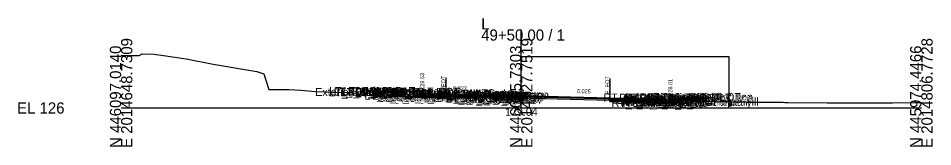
# Model space of a CAD drawing. Extents: x -26 to 4203, y -10 to 9526.
# Drawn here: x 2974.3 to 3202.8, y 9490.3 to 9522.4 of the extents above; entities that cross this region are included whole.
import ezdxf

# ---------------------------------------------------------------- set-up
doc = ezdxf.new("R2010")
doc.units = 0
for name, color, linetype in [('Default', 7, 'Continuous'), ('Exist CMT Pavement', 7, 'Continuous'), ('Exist Cross Section Cell', 7, 'Continuous'), ('Exist XS Center Line Elevation Label', 7, 'Continuous'), ('Exist XS Ground Line', 7, 'Continuous'), ('Prop CMT Conc Surface', 7, 'Continuous'), ('Prop CMT Concrete Structures', 7, 'Continuous'), ('Prop CMT Pvmt Course 1', 7, 'Continuous'), ('Prop CMT Pvmt Course 1 CG', 7, 'Continuous'), ('Prop CMT Pvmt Course 1 Wedge', 7, 'Continuous'), ('Prop CMT Pvmt Course 2', 7, 'Continuous'), ('Prop CMT Pvmt Course 3', 7, 'Continuous'), ('Prop CMT Pvmt Surface', 7, 'Continuous'), ('Prop CMT Pvmt Wedge Surface 1', 7, 'Continuous'), ('Prop CMT Pvmt Wedge Surface 2', 7, 'Continuous'), ('Prop CMT Pvmt Wedge Surface 3', 7, 'Continuous'), ('Prop CMT Slope Grass', 7, 'Continuous'), ('Prop CMT Subgrade Earthwork', 7, 'Continuous'), ('Prop XS Finish Grade CurbGutter', 7, 'Continuous'), ('Prop XS Hydro Elevations', 7, 'Continuous'), ('Prop XS Label Text', 7, 'Continuous'), ('Prop XS SE Text', 7, 'Continuous'), ('Prop XS Side Slope Text', 7, 'Continuous'), ('Scratch_Level_0', 7, 'Continuous'), ('Scratch_Level_1', 7, 'Continuous')]:
    doc.layers.add(name, color=color, linetype=linetype)

msp = doc.modelspace()

# ---------------------------------------------------------------- linework, layer by layer
at = {"layer": 'Exist CMT Pavement'}
for p, q in [((3081.16, 9502.5), (3082.18, 9502.43)), ((3082.18, 9502.43), (3083.26, 9502.47)), ((3083.26, 9502.47), (3083.93, 9502.5)), ((3083.93, 9502.5), (3084.78, 9502.53)), ((3084.78, 9502.53), (3087.49, 9502.63)), ((3087.49, 9502.63), (3089.28, 9502.7)), ((3089.28, 9502.7), (3091.06, 9502.77)), ((3091.06, 9502.77), (3094.63, 9502.9)), ((3094.63, 9502.9), (3097.03, 9503)), ((3097.03, 9503), (3098.19, 9503.04)), ((3098.19, 9503.04), (3099.1, 9503.07)), ((3099.1, 9503.07), (3100, 9503.04)), ((3100, 9503.04), (3102.23, 9502.96)), ((3102.23, 9502.96), (3105.38, 9502.92)), ((3105.38, 9502.92), (3109.24, 9502.84)), ((3109.24, 9502.84), (3111.11, 9502.77)), ((3111.11, 9502.77), (3111.87, 9502.73)), ((3111.87, 9502.73), (3113.33, 9502.67)), ((3113.33, 9502.67), (3114.87, 9502.61)), ((3114.87, 9502.61), (3117.41, 9502.55)), ((3117.41, 9502.55), (3121.2, 9502.42)), ((3121.2, 9502.42), (3122.13, 9502.4))]:
    msp.add_line(p, q, dxfattribs=at)
at = {"layer": 'Exist Cross Section Cell'}
for p, q in [((3100, 9500), (3100, 9519.64)), ((3000, 9500), (3100, 9500)), ((3100, 9500), (3200, 9500))]:
    msp.add_line(p, q, dxfattribs=at)
at = {"layer": 'Exist XS Ground Line'}
msp.add_lwpolyline([(3000, 9513.1), (3001.41, 9513.12), (3001.81, 9513.13), (3003.12, 9513.14), (3003.65, 9513.13), (3004.55, 9513.12), (3005.23, 9513.58), (3008.15, 9513.42), (3010.64, 9513.1), (3016.25, 9512.32), (3023.03, 9510.93), (3033.94, 9509.16), (3035.67, 9508.54), (3036.91, 9504.64), (3037.76, 9504.66), (3038.21, 9504.66), (3041.94, 9504.58), (3044.96, 9504.48), (3048.59, 9504.13), (3056.22, 9503.88), (3057.67, 9503.86), (3058.71, 9503.74), (3062.64, 9503.01), (3065.2, 9502.83), (3065.96, 9502.81), (3067.64, 9502.89), (3070.93, 9502.93), (3078.91, 9502.91), (3079.32, 9502.41), (3081.16, 9502.5), (3082.18, 9502.43), (3083.26, 9502.47), (3083.93, 9502.5), (3084.78, 9502.53), (3086.42, 9502.59), (3087.49, 9502.63), (3088.88, 9502.68), (3089.28, 9502.7), (3089.59, 9502.71), (3091.06, 9502.77), (3092.95, 9502.84), (3094.63, 9502.9), (3095.93, 9502.96), (3096.41, 9502.98), (3097.03, 9503), (3098.19, 9503.04), (3099.1, 9503.07), (3100, 9503.04), (3101.1, 9503.01), (3102.23, 9502.96), (3105.38, 9502.92), (3106.12, 9502.91), (3108.53, 9502.86), (3109.24, 9502.84), (3111.11, 9502.77), (3111.87, 9502.73), (3113.33, 9502.67), (3114.21, 9502.63), (3114.87, 9502.61), (3117.41, 9502.55), (3118.03, 9502.53), (3120.12, 9502.45), (3121.2, 9502.42), (3121.59, 9502.41), (3122.13, 9502.4), (3122.85, 9502.38), (3124.31, 9502.39), (3125.36, 9502.49), (3127.29, 9502.7), (3130.51, 9502.41), (3132.93, 9502.15), (3140.29, 9501.89), (3142.62, 9501.8), (3143.98, 9501.76), (3148.27, 9501.63), (3152.99, 9501.52), (3155.02, 9501.51), (3156.2, 9501.45), (3165.47, 9501.42), (3165.91, 9501.41), (3166.32, 9501.4), (3166.71, 9501.4), (3176.46, 9501.28), (3177.31, 9501.28), (3180.24, 9501.28), (3189.97, 9501.3), (3191.2, 9501.29), (3192.78, 9501.3), (3198.33, 9501.35), (3200, 9501.35)], dxfattribs=at)
at = {"layer": 'Prop CMT Conc Surface'}
for points in [[(3070.75, 9504.12), (3065.75, 9504.22)], [(3075.25, 9503.53), (3075.25, 9504.03), (3074.75, 9504.03)], [(3077.25, 9503.57), (3075.25, 9503.53)], [(3137.26, 9502.06), (3137.26, 9502.56), (3137.76, 9502.56)], [(3140.26, 9502.62), (3145.26, 9502.72)], [(3135.26, 9502.19), (3137.26, 9502.06)]]:
    msp.add_lwpolyline(points, dxfattribs=at)
at = {"layer": 'Prop CMT Concrete Structures'}
for points in [[(3065.75, 9503.89), (3065.75, 9504.22)], [(3065.75, 9504.22), (3070.75, 9504.12)], [(3070.75, 9503.79), (3065.75, 9503.89)], [(3070.75, 9504.12), (3070.75, 9503.79)], [(3077.25, 9503.57), (3075.25, 9503.53), (3075.25, 9504.03), (3074.75, 9504.03)], [(3074.75, 9504.03), (3074.75, 9503.04), (3077.25, 9502.98)], [(3077.25, 9502.98), (3077.25, 9503.57)], [(3096, 9503.17), (3096.01, 9503.34), (3095.28, 9503.66), (3094.05, 9503.8), (3092.79, 9503.59), (3092.01, 9503.41), (3091.99, 9503.25)], [(3091.99, 9503.25), (3096, 9503.17)], [(3135.26, 9502.19), (3137.26, 9502.06), (3137.26, 9502.56), (3137.76, 9502.56)], [(3137.76, 9502.56), (3137.76, 9501.54), (3135.26, 9501.61)], [(3145.26, 9502.72), (3140.26, 9502.62)], [(3140.26, 9502.62), (3140.26, 9502.29)], [(3140.26, 9502.29), (3145.26, 9502.39)], [(3145.26, 9502.39), (3145.26, 9502.72)], [(3135.26, 9501.61), (3135.26, 9502.19)]]:
    msp.add_lwpolyline(points, dxfattribs=at)
at = {"layer": 'Prop CMT Pvmt Course 1'}
for points in [[(3092, 9503.24), (3077.25, 9503.57)], [(3077.25, 9503.57), (3077.25, 9503.32)], [(3077.25, 9503.32), (3092, 9502.99)], [(3096, 9502.92), (3091.97, 9503)], [(3091.99, 9503.25), (3096, 9503.17)], [(3092, 9502.99), (3092, 9503.24)], [(3092, 9502.99), (3092, 9503.24)], [(3092, 9503.12), (3092, 9502.99), (3092, 9502.99)], [(3096, 9503.17), (3096, 9502.92)], [(3096, 9503.17), (3135.26, 9502.19)], [(3096, 9502.92), (3096, 9503.17)], [(3122.13, 9502.39), (3096, 9503.05)], [(3096, 9503.05), (3096, 9502.92), (3096, 9502.92)], [(3122.13, 9502.27), (3122.13, 9502.39)], [(3135.26, 9501.94), (3124.31, 9502.21)], [(3135.26, 9502.19), (3135.26, 9501.94)]]:
    msp.add_lwpolyline(points, dxfattribs=at)
at = {"layer": 'Prop CMT Pvmt Course 1 CG'}
for points in [[(3077.25, 9502.98), (3074.25, 9503.05), (3073.92, 9502.72)], [(3073.92, 9502.72), (3077.25, 9502.65)], [(3077.25, 9502.65), (3077.25, 9502.98)], [(3135.26, 9501.61), (3138.26, 9501.53), (3138.6, 9501.19)], [(3135.26, 9501.27), (3135.26, 9501.61)], [(3138.6, 9501.19), (3135.26, 9501.27)]]:
    msp.add_lwpolyline(points, dxfattribs=at)
at = {"layer": 'Prop CMT Pvmt Course 1 Wedge'}
for points in [[(3096, 9503.05), (3096.41, 9503.04), (3096.54, 9503.03)], [(3096, 9503.01), (3096, 9503.05)], [(3096.54, 9502.98), (3096.41, 9502.98), (3096, 9502.96)]]:
    msp.add_lwpolyline(points, dxfattribs=at)
at = {"layer": 'Prop CMT Pvmt Course 2'}
for points in [[(3092, 9502.99), (3077.25, 9503.32)], [(3077.25, 9503.32), (3077.25, 9502.98)], [(3077.25, 9502.98), (3092, 9502.66)], [(3091.97, 9503), (3096, 9502.92)], [(3092, 9502.66), (3092, 9502.99)], [(3096, 9502.59), (3092, 9502.66)], [(3096, 9502.92), (3096, 9502.59)], [(3122.13, 9501.93), (3122.13, 9502.27)], [(3122.13, 9502.27), (3135.26, 9501.94)], [(3135.26, 9501.61), (3122.13, 9501.93)], [(3135.26, 9501.94), (3135.26, 9501.61)]]:
    msp.add_lwpolyline(points, dxfattribs=at)
at = {"layer": 'Prop CMT Pvmt Course 3'}
for points in [[(3092, 9502.66), (3077.25, 9502.98)], [(3077.25, 9502.98), (3077.25, 9502.65)], [(3077.25, 9502.65), (3081.16, 9502.56)], [(3092, 9502.66), (3096, 9502.59)], [(3122.13, 9501.93), (3135.26, 9501.61)], [(3122.13, 9501.6), (3122.13, 9501.93)], [(3135.26, 9501.27), (3122.13, 9501.6)], [(3135.26, 9501.61), (3135.26, 9501.27)]]:
    msp.add_lwpolyline(points, dxfattribs=at)
at = {"layer": 'Prop CMT Pvmt Surface'}
for points in [[(3092, 9503.24), (3077.25, 9503.57)], [(3091.99, 9503.25), (3096, 9503.17)], [(3096, 9503.17), (3135.26, 9502.19)]]:
    msp.add_lwpolyline(points, dxfattribs=at)
at = {"layer": 'Prop CMT Pvmt Wedge Surface 1'}
for points in [[(3092, 9503.24), (3092, 9502.99), (3092, 9502.99), (3092, 9503.12)], [(3096, 9503.17), (3096, 9502.92), (3096, 9502.92), (3096, 9503.05)], [(3096, 9503.05), (3122.13, 9502.39)], [(3122.13, 9502.39), (3122.13, 9502.27)], [(3122.13, 9502.27), (3135.26, 9501.94)], [(3135.26, 9501.94), (3135.26, 9502.19)]]:
    msp.add_lwpolyline(points, dxfattribs=at)
at = {"layer": 'Prop CMT Pvmt Wedge Surface 2'}
for points in [[(3092, 9503.24), (3092, 9502.99)], [(3096, 9503.17), (3096, 9502.92)], [(3096, 9502.92), (3122.13, 9502.27)], [(3135.26, 9501.94), (3135.26, 9502.19)]]:
    msp.add_lwpolyline(points, dxfattribs=at)
at = {"layer": 'Prop CMT Pvmt Wedge Surface 3'}
for points in [[(3092, 9503.24), (3092, 9502.66)], [(3096, 9503.17), (3096, 9502.59)], [(3096, 9502.59), (3122.13, 9501.93)], [(3135.26, 9501.61), (3135.26, 9502.19)]]:
    msp.add_lwpolyline(points, dxfattribs=at)
at = {"layer": 'Prop CMT Slope Grass'}
for points in [[(3065.25, 9504.22), (3061.99, 9503.14)], [(3074.75, 9504.03), (3065.25, 9504.22)], [(3137.76, 9502.56), (3146.76, 9502.74)], [(3146.76, 9502.74), (3147.26, 9502.75), (3151.85, 9501.6)], [(3151.85, 9501.6), (3151.85, 9500.53), (3152.51, 9500.53), (3152.51, 9501.53)]]:
    msp.add_lwpolyline(points, dxfattribs=at)
at = {"layer": 'Prop CMT Subgrade Earthwork'}
msp.add_line((3081.16, 9502.56), (3081.16, 9502.5), dxfattribs=at)
for points in [[(3077.25, 9502.65), (3073.92, 9502.72), (3072.57, 9504.07)], [(3081.16, 9502.56), (3077.25, 9502.65)], [(3122.13, 9501.6), (3122.13, 9502.4)], [(3135.26, 9501.27), (3138.6, 9501.19), (3140.02, 9502.6)], [(3122.13, 9501.6), (3135.26, 9501.27)]]:
    msp.add_lwpolyline(points, dxfattribs=at)
at = {"layer": 'Prop XS Finish Grade CurbGutter'}
for p, q in [((3151.85, 9502.03), (3152.04, 9502.03)), ((3151.85, 9502.03), (3152.51, 9502.03)), ((3151.85, 9502.03), (3151.85, 9501.03)), ((3151.85, 9501.04), (3151.85, 9500.53)), ((3151.85, 9501.03), (3152.51, 9501.03)), ((3151.85, 9500.53), (3152.51, 9500.53)), ((3152.51, 9501.61), (3152.16, 9501.98)), ((3152.51, 9501.61), (3152.51, 9501.03)), ((3152.51, 9501.53), (3152.51, 9501.53)), ((3152.51, 9501.04), (3152.51, 9500.53))]:
    msp.add_line(p, q, dxfattribs=at)
msp.add_arc((3152.04, 9501.86), 0.166, 43.9997, 90, dxfattribs=at)
at = {"layer": 'Prop XS Label Text'}
for p, q in [((3081.16, 9507.5), (3081.16, 9502.5)), ((3122.13, 9507.4), (3122.13, 9502.4))]:
    msp.add_line(p, q, dxfattribs=at)
at = {"layer": 'Scratch_Level_1'}
msp.add_lwpolyline([(3100, 9512.85), (3151.85, 9512.85), (3151.85, 9500.9)], dxfattribs=at)
msp.add_lwpolyline([(3100, 9512.85), (3151.85, 9512.85), (3151.85, 9500.9)], dxfattribs=at)

# ---------------------------------------------------------------- texts
at = {"layer": 'Default'}
msp.add_text('-', height=0.0001, dxfattribs=at).set_placement((3000, 9500))
msp.add_text('-', height=0.0001, dxfattribs=at).set_placement((3000, 9500))
at = {"layer": 'Exist Cross Section Cell'}
for s, p in [('L', (3090, 9519.64)), ('49+50.00 / 1', (3090, 9516.84)), ('EL 126', (2974, 9498.6))]:
    msp.add_text(s, height=2.8, dxfattribs=at).set_placement(p)
for s, p in [('E 2014648.7309', (3002.8, 9490)), ('E 2014727.7519', (3102.8, 9490)), ('E 2014806.7728', (3202.8, 9490)), ('N 446097.0140', (3000, 9490)), ('N 446035.7303', (3100, 9490)), ('N 445974.4466', (3200, 9490))]:
    msp.add_text(s, height=2.8, rotation=90, dxfattribs=at).set_placement(p)
at = {"layer": 'Exist XS Center Line Elevation Label'}
msp.add_text('129.04', height=2, dxfattribs=at).set_placement((3095.96, 9498.04))
at = {"layer": 'Prop XS Hydro Elevations'}
for s, p in [('129.53', (3075.75, 9504.53)), ('128.01', (3137.76, 9503.06))]:
    msp.add_text(s, height=1, rotation=90, dxfattribs=at).set_placement(p)
at = {"layer": 'Prop XS Label Text'}
for p in [(3081.06, 9503.53), (3122.03, 9503.43)]:
    msp.add_text('E. EOT', height=1, rotation=90, dxfattribs=at).set_placement(p)
at = {"layer": 'Prop XS SE Text'}
for s, rotation, p in [('0.022', 358.7532, (3082.94, 9504.44)), ('0.025', 358.5687, (3113.92, 9503.72))]:
    msp.add_text(s, height=1, rotation=rotation, dxfattribs=at).set_placement(p)
at = {"layer": 'Prop XS Side Slope Text'}
for s, rotation, p in [('3:1', 18.4349, (3062.21, 9503.99)), ('4:1', 345.9698, (3148.64, 9502.79))]:
    msp.add_text(s, height=1, rotation=rotation, dxfattribs=at).set_placement(p)
at = {"layer": 'Scratch_Level_0'}
for s, p in [('Exterior Boundary', (3048.52, 9503)), ('LT_SDWK_Out_Top', (3051.98, 9503.22)), ('LT_SDWK_Out_Bot', (3052.02, 9502.89)), ('LT_Sub_Trench_Out_DLT', (3053.14, 9503.07)), ('LT_Slope_Fill', (3054.9, 9503)), ('LT_CSLP_Pnt', (3055.42, 9503.22)), ('LT_SDWK_In_Top', (3058.61, 9503.12)), ('LT_SDWK_In_Bot', (3058.64, 9502.79)), ('LT_CG_Top_Face', (3062.51, 9503.03)), ('LT_CG_Top_BOC', (3063.03, 9503.03)), ('MI_Crown', (3087.07, 9502.69)), ('LT_CG1_Shelf_Out', (3060.8, 9502.05)), ('LT_CG_Bot_BOC', (3063.07, 9502.04)), ('LT_CG_Top_Gut', (3063.49, 9502.53)), ('LT_Sub_OEOP', (3064.03, 9501.72)), ('LT_Sub_OEOT_CG', (3064.62, 9501.65)), ('LT_CG_Bot_IE', (3067.16, 9501.98)), ('LT_Sub_OEOT', (3067.33, 9501.65)), ('LT_PV2_OEOT', (3067.42, 9502.32)), ('LT_PV3_OEOT', (3067.42, 9501.98)), ('LT_PV1_OEOT', (3067.99, 9502.57)), ('LT_Sub_OEEOP', (3081.21, 9501.33)), ('LT_PV2_OEEOP', (3081.31, 9501.99)), ('LT_PV3_OEEOP', (3081.31, 9501.66)), ('LT_PV1_OEEOP', (3081.87, 9502.12)), ('LT_PV2_IEEOP', (3081.95, 9501.99)), ('LT_PV1_IEEOP', (3082.52, 9502.12)), ('LT_PV2_PGL1', (3082.88, 9501.99)), ('LT_PV3_PGL1', (3082.88, 9501.66)), ('LT_PV2_PGL', (3083.21, 9501.99)), ('LT_PV4_PGL', (3083.21, 9501.33)), ('LT_PV1_PGL', (3083.78, 9502.24)), ('MI_Face In', (3083.9, 9502.41)), ('RT_Sub_OEEOP', (3085.17, 9501.05)), ('RT_PV2_OEEOP', (3085.26, 9501.72)), ('RT_PV3_OEEOP', (3085.26, 9501.39)), ('MI_Top In', (3085.61, 9502.66)), ('RT_PV1_OEEOP', (3085.83, 9501.85)), ('RT_PV2_IEEOP', (3085.91, 9501.72)), ('MI_Face Out', (3086.26, 9502.14)), ('MI_Top Out', (3086.47, 9502.39)), ('RT_PV1_IEEOP', (3086.47, 9501.85)), ('RT_PV2_PGL1', (3086.83, 9501.92)), ('RT_PV3_PGL1', (3086.83, 9501.59)), ('RT_PV2_PGL', (3087.17, 9501.72)), ('RT_PV4_PGL', (3087.17, 9501.25)), ('MI_Bot Out', (3087.26, 9501.97)), ('RT_PV1_PGL', (3087.73, 9501.97)), ('RT_Sub_Trench_Out_DLT', (3120.54, 9501.61)), ('RT_CG_Top_Face', (3124.48, 9501.56)), ('RT_CG1_Shelf_Out', (3124.77, 9500.53)), ('RT_CG_Bot_IE', (3125.13, 9500.61)), ('RT_PV2_OEOT', (3125.39, 9500.94)), ('RT_PV3_OEOT', (3125.39, 9500.61)), ('RT_CG_Top_Gut', (3125.45, 9501.06)), ('RT_PV1_OEOT', (3125.96, 9501.19)), ('RT_CG_Top_BOC', (3126, 9501.56)), ('RT_CG_Bot_BOC', (3126.03, 9500.54)), ('RT_SDWK_In_Top', (3129.57, 9501.65)), ('RT_SDWK_In_Bot', (3129.61, 9501.32)), ('RT_SDWK_Out_Top', (3132.95, 9501.75)), ('RT_SDWK_Out_Bot', (3132.98, 9501.42)), ('Exterior Boundary', (3136.24, 9500.54)), ('RT_Shld_O', (3139.3, 9501.74)), ('CSLP_Pnt', (3140.13, 9501.75)), ('RT_Slope_Fill', (3142.57, 9500.54)), ('RT_Sub_OEOT_CG', (3122.59, 9500.27)), ('RT_Sub_OEOT', (3125.29, 9500.27)), ('RT_Sub_OEOP', (3128.67, 9500.19))]:
    msp.add_text(s, height=2, dxfattribs=at).set_placement(p)

doc.saveas('drawing.dxf')
